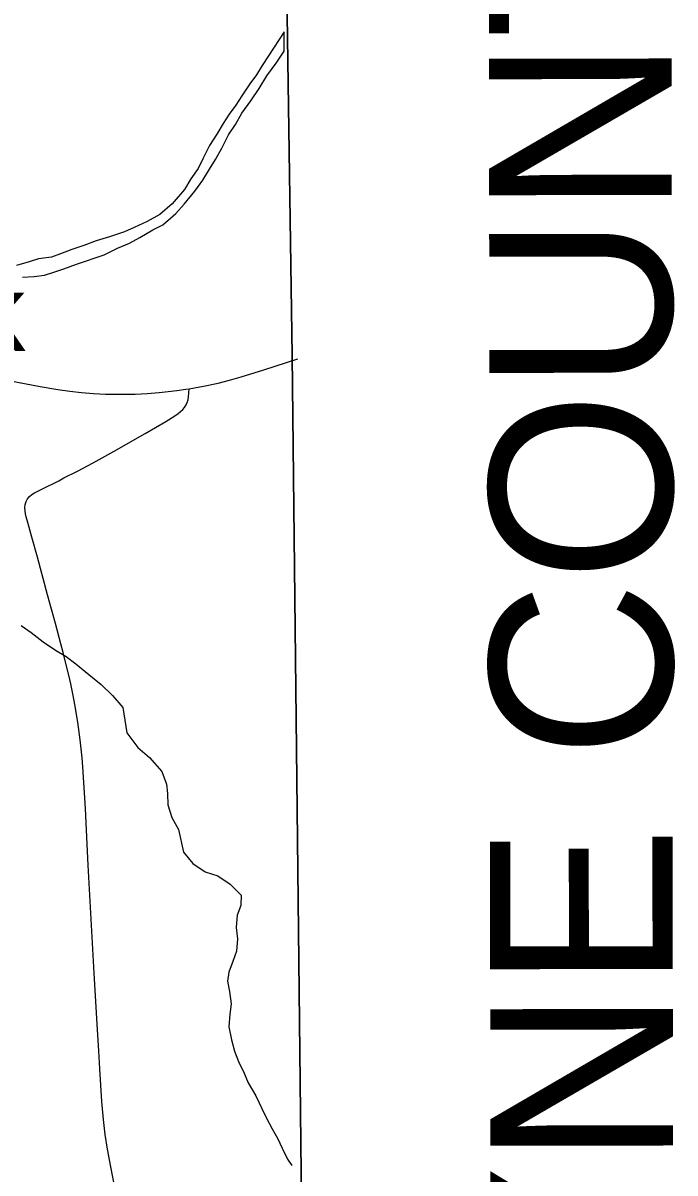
# Model space of a CAD drawing. Extents: x 1874609 to 2204689, y 815661 to 1281160.
# Drawn here: x 2070486 to 2074055, y 997204 to 1003496 of the extents above; entities that cross this region are included whole.
import ezdxf

# ---------------------------------------------------------------- set-up
doc = ezdxf.new("R2010")
doc.units = 0
for name, color, linetype in [('GM_X_Adjacent_County', 7, 'Continuous'), ('GM_X_Adjacent_County_Text', 7, 'Continuous'), ('GM_X_County', 7, 'Continuous'), ('GM_X_County_Road', 7, 'Continuous'), ('GM_X_Minor_River', 7, 'Continuous'), ('GM_X_State_Route', 7, 'Continuous'), ('GM_X_Township', 7, 'Continuous'), ('GM_X_Unincorporated_Text', 7, 'Continuous')]:
    doc.layers.add(name, color=color, linetype=linetype)

msp = doc.modelspace()

# ---------------------------------------------------------------- linework, layer by layer
at = {"layer": 'GM_X_Adjacent_County'}
msp.add_lwpolyline([(2072020.6, 996047), (2071959.5, 1001675.5), (2071888.7, 1006519.5), (2071887.5, 1008769), (2071861.2, 1011952), (2071852.3, 1012905.1), (2071829.8, 1014456.9), (2071696.9, 1021700.4), (2071562, 1025081.6), (2071602.1, 1025081.7), (2071939.9, 1030867.8), (2072018.3, 1033424.1), (2072055.1, 1036106.6), (2072120.2, 1038512.6)], dxfattribs=at)
at = {"layer": 'GM_X_County'}
msp.add_lwpolyline([(2072120.2, 1038512.6), (2072055.1, 1036106.6), (2072018.3, 1033424.1), (2071939.9, 1030867.8), (2071602.1, 1025081.7), (2071562, 1025081.6), (2071696.9, 1021700.4), (2071829.8, 1014456.9), (2071852.3, 1012905.1), (2071861.2, 1011952), (2071887.5, 1008769), (2071888.7, 1006519.5), (2071959.5, 1001675.5), (2072020.6, 996047)], dxfattribs=at)
at = {"layer": 'GM_X_County_Road'}
msp.add_lwpolyline([(2071041.6, 996851.1), (2070966, 997237.5), (2070947.4, 997334.2), (2070934.8, 997415.4), (2070925.5, 997497), (2070917.2, 997595), (2070905.6, 997774.6), (2070899.9, 997872.7), (2070892.8, 997987.3), (2070874.7, 998298.4), (2070851.5, 998724.4), (2070842.8, 998888.2), (2070837, 999002.8), (2070827.3, 999198.9), (2070813.2, 999427.4), (2070809.3, 999476.3), (2070799.4, 999574.1), (2070786.2, 999671.4), (2070769.6, 999768.3), (2070760.2, 999816.5), (2070746.7, 999880.1), (2070736.1, 999927.3), (2070713.2, 1000020.5), (2070705.3, 1000051.8), (2070693, 1000099.1), (2070663.2, 1000209.9), (2070619.6, 1000367.7), (2070564.9, 1000573.7), (2070534.8, 1000683.9), (2070512.2, 1000762.5), (2070503.1, 1000794.3), (2070499.4, 1000810.5), (2070496.9, 1000827.2), (2070496.1, 1000844.3), (2070497.7, 1000861.3), (2070502.2, 1000877.7), (2070510.2, 1000892.8), (2070521.3, 1000905.9), (2070534.4, 1000916.8), (2070548.5, 1000925.8), (2070592.7, 1000948.4), (2070681, 1000991.5), (2070709.8, 1001006.9), (2070783.1, 1001043.4), (2070870, 1001089.4), (2070984.7, 1001153), (2071154.7, 1001250.4), (2071211.2, 1001283.1), (2071267.4, 1001316.5), (2071281.7, 1001324.8), (2071322.8, 1001351.2), (2071335.9, 1001360.6), (2071348.5, 1001370.9), (2071360, 1001381.7), (2071370.2, 1001393.5), (2071378.8, 1001406.4), (2071385.2, 1001420.3), (2071389.4, 1001435), (2071390.9, 1001450.3), (2071395.3, 1001495.4)], dxfattribs=at)
at = {"layer": 'GM_X_Minor_River'}
for points in [[(2071915.3, 1003447.7), (2071829.4, 1003315.9), (2071795.5, 1003263.8), (2071763.6, 1003213.6), (2071727.7, 1003163.4), (2071683.8, 1003097.1), (2071649.9, 1003046.9), (2071614, 1002996.8), (2071582.1, 1002946.6), (2071546.2, 1002888.4), (2071506.4, 1002826.2), (2071470.5, 1002753.9), (2071444.7, 1002699.8), (2071404.8, 1002643.6), (2071368.9, 1002585.4), (2071303, 1002507), (2071235.1, 1002448.7), (2071165.1, 1002410.4), (2071095.1, 1002378.2), (2071041.1, 1002354), (2070959.1, 1002325.7), (2070887, 1002305.4), (2070819, 1002279.2), (2070753, 1002256.9), (2070691, 1002232.7), (2070641, 1002214.5), (2070570.9, 1002206.3), (2070518.9, 1002190.1), (2070450.8, 1002169.9)], [(2071916, 1003342.1), (2071915.3, 1003447.7)], [(2070483.1, 1002105.9), (2070547.1, 1002110.1), (2070603.2, 1002116.3), (2070655.2, 1002132.4), (2070709.2, 1002150.7), (2070779.3, 1002176.9), (2070929.3, 1002227.4), (2071003.3, 1002263.7), (2071069.3, 1002292), (2071125.3, 1002322.2), (2071197.3, 1002364.5), (2071251.3, 1002392.7), (2071323.2, 1002455), (2071367.1, 1002505.2), (2071427, 1002575.5), (2071470.9, 1002635.8), (2071506.7, 1002695.9), (2071538.6, 1002750.1), (2071574.5, 1002812.3), (2071610.3, 1002884.6), (2071648.2, 1002940.8), (2071684.1, 1003003), (2071732, 1003071.2), (2071777.8, 1003137.5), (2071819.7, 1003207.7), (2071871.6, 1003276), (2071916, 1003342.1)], [(2070475.2, 1000200.7), (2070529.4, 1000160.8), (2070595.6, 1000111), (2070663.9, 1000065.2), (2070722.1, 1000029.3), (2070774.2, 999989.4), (2070846.5, 999931.6), (2070912.8, 999877.8), (2070975.1, 999815.9), (2071031.4, 999751.9), (2071043.7, 999681.9), (2071054, 999611.8), (2071114.3, 999531.8), (2071178.6, 999478), (2071245, 999400.1), (2071271.3, 999332), (2071277.5, 999280), (2071277.7, 999217.8), (2071300, 999149.8), (2071336.3, 999083.8), (2071364.9, 998959.7), (2071415.2, 998897.8), (2071483.4, 998851.9), (2071551.5, 998830.1), (2071619.7, 998784.3), (2071680, 998724.4), (2071678.3, 998668.3), (2071658.5, 998614.1), (2071652.8, 998548), (2071659, 998485.9), (2071655.3, 998417.7), (2071635.5, 998367.6), (2071611.8, 998303.3), (2071606, 998253.2), (2071616.2, 998197.2), (2071624.5, 998129.1), (2071618.7, 998072.9), (2071613, 998004.8), (2071627.3, 997932.7), (2071643.6, 997870.6), (2071665.8, 997814.6), (2071696.1, 997750.6), (2071718.4, 997696.6), (2071760.7, 997626.6), (2071793, 997556.6), (2071819.2, 997504.6), (2071849.5, 997446.6), (2071879.7, 997394.6), (2071903.9, 997340.6), (2071934.2, 997280.6), (2071957.3, 997245.1)]]:
    msp.add_lwpolyline(points, dxfattribs=at)
at = {"layer": 'GM_X_State_Route'}
msp.add_lwpolyline([(2070370.1, 1001548.2), (2070579.5, 1001508.2), (2070676.3, 1001491.2), (2070741.1, 1001481.9), (2070806.1, 1001474.5), (2070871.3, 1001469.4), (2070936.7, 1001466.1), (2071002.1, 1001464.7), (2071051.2, 1001464.8), (2071100.3, 1001466), (2071165.6, 1001469.2), (2071230.8, 1001474.4), (2071279.6, 1001479.4), (2071328.2, 1001485.4), (2071376.8, 1001492.4), (2071395.3, 1001495.4), (2071425.2, 1001500.4), (2071473.4, 1001509.1), (2071553.3, 1001526.6), (2071616.8, 1001542.3), (2071679.7, 1001560.1), (2071804.6, 1001599.3), (2071990.1, 1001658.5)], dxfattribs=at)
at = {"layer": 'GM_X_Township'}
msp.add_lwpolyline([(2045517.1, 995687.5), (2045484.9, 1001053.3), (2045459.3, 1003656.5), (2045459.1, 1004485.1), (2045458.2, 1009548), (2045436.3, 1012969.7), (2045426.5, 1014495.5), (2045393.4, 1019676), (2045376.5, 1022315.3), (2045359.8, 1024926), (2052050.6, 1024960), (2055039.1, 1024975.2), (2058377.3, 1024992.2), (2063573.4, 1025018.6), (2069085.5, 1025066.6), (2071562, 1025081.6), (2071696.9, 1021700.4), (2071829.8, 1014456.9), (2071852.3, 1012905.1), (2071861.2, 1011952), (2071887.5, 1008769), (2071888.7, 1006519.5), (2071959.5, 1001675.5), (2072020.6, 996047)], dxfattribs=at)

# ---------------------------------------------------------------- texts
at = {"layer": 'GM_X_Adjacent_County_Text'}
msp.add_text('WAYNE COUNTY', height=1000, rotation=90.07549, dxfattribs=at).set_placement((2074048.4, 994199))
at = {"layer": 'GM_X_Unincorporated_Text'}
msp.add_text('Lake Fork', height=417, rotation=0.00001, dxfattribs=at).set_placement((2068019.9, 1001701.2))

doc.saveas('drawing.dxf')
